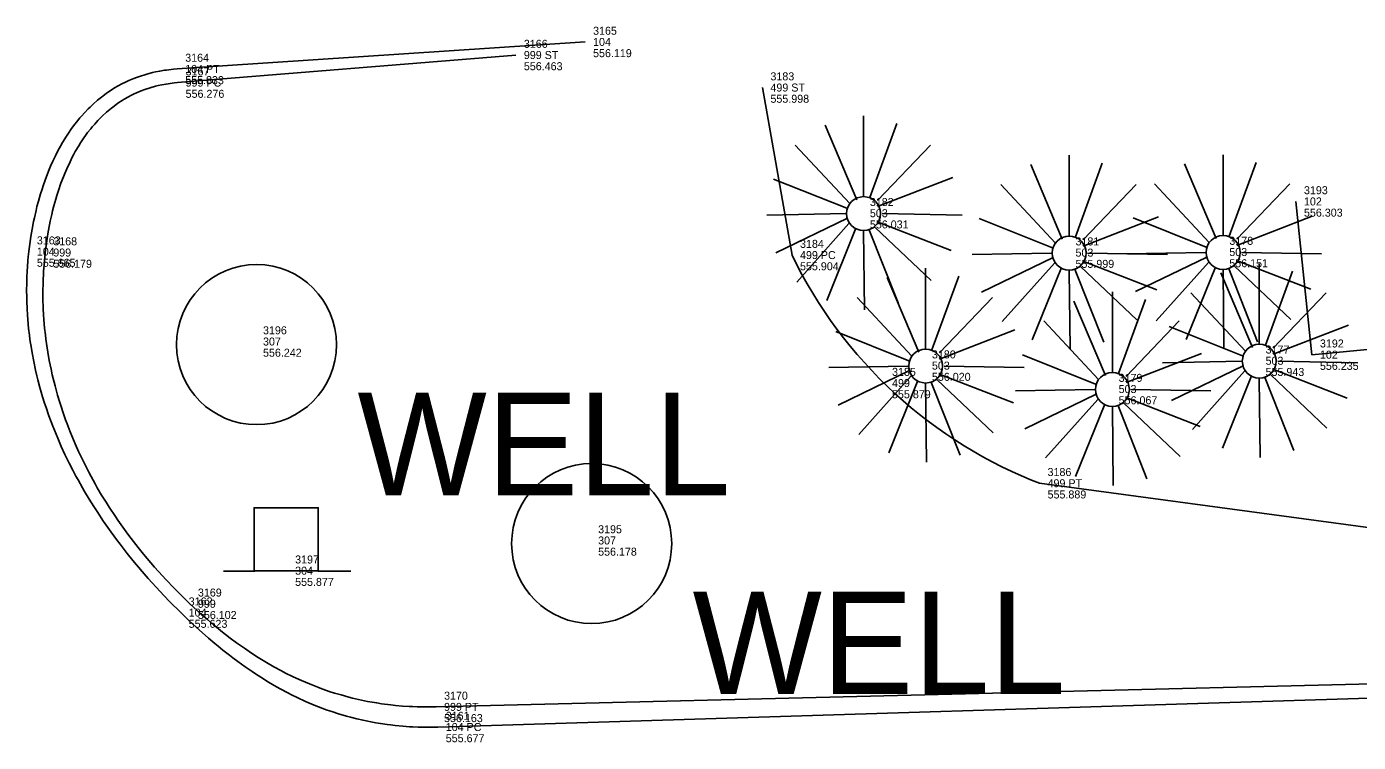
# Model space of a CAD drawing. Extents: x 5447 to 709667, y 4528 to 375505.
# Drawn here: x 708289.04 to 708330.63, y 374261.27 to 374283.63 of the extents above; entities that cross this region are included whole.
import ezdxf

# ---------------------------------------------------------------- set-up
doc = ezdxf.new("R2010")
doc.units = 0
for name, color, linetype in [('SV_BKLN_BKLN', 7, 'Continuous'), ('SV_NODES_ACTIVE_POINT', 7, 'Continuous'), ('SV_NODES_DESCRIPTION', 7, 'Continuous'), ('SV_NODES_ELEVATION', 7, 'Continuous'), ('SV_NODES_PT_NUMBER', 7, 'Continuous'), ('SV_ROAD_BCURB', 7, 'Continuous'), ('SV_ROAD_CONCRD', 7, 'Continuous'), ('SV_SIGN_SIGN', 7, 'Continuous'), ('SV_TREE_TREEVEG', 7, 'Continuous'), ('SV_WATR_WATER_TX', 7, 'Continuous'), ('SV_WATR_WATER_WELL', 7, 'Continuous')]:
    doc.layers.add(name, color=color, linetype=linetype)

msp = doc.modelspace()

# ---------------------------------------------------------------- linework, layer by layer
at = {"layer": 'SV_BKLN_BKLN'}
msp.add_lwpolyline([(708304.315, 374282.741), (708293.751, 374281.879), (708293.65, 374281.87), (708293.584, 374281.862), (708293.454, 374281.844), (708293.389, 374281.834), (708293.263, 374281.811), (708293.139, 374281.784), (708293.057, 374281.764), (708292.898, 374281.719), (708292.724, 374281.662), (708292.611, 374281.619), (708292.537, 374281.589), (708292.393, 374281.525), (708292.287, 374281.473), (708292.218, 374281.436), (708292.083, 374281.36), (708292.017, 374281.319), (708291.888, 374281.235), (708291.764, 374281.145), (708291.683, 374281.083), (708291.63, 374281.04), (708291.526, 374280.952), (708291.399, 374280.835), (708291.318, 374280.754), (708291.264, 374280.699), (708291.161, 374280.586), (708291.085, 374280.498), (708291.036, 374280.439), (708290.941, 374280.317), (708290.894, 374280.254), (708290.805, 374280.127), (708290.718, 374279.997), (708290.663, 374279.908), (708290.556, 374279.726), (708290.499, 374279.622), (708290.462, 374279.551), (708290.39, 374279.409), (708290.288, 374279.19), (708290.225, 374279.041), (708290.184, 374278.941), (708290.107, 374278.738), (708290.027, 374278.505), (708289.978, 374278.349), (708289.946, 374278.243), (708289.887, 374278.031), (708289.846, 374277.871), (708289.821, 374277.764), (708289.773, 374277.548), (708289.751, 374277.44), (708289.711, 374277.223), (708289.675, 374277.006), (708289.654, 374276.861), (708289.617, 374276.572), (708289.6, 374276.411), (708289.59, 374276.304), (708289.578, 374276.162), (708289.572, 374276.091), (708289.565, 374275.984), (708289.558, 374275.843), (708289.554, 374275.772), (708289.548, 374275.561), (708289.545, 374275.42), (708289.546, 374275.141), (708289.555, 374274.828), (708289.565, 374274.621), (708289.575, 374274.483), (708289.598, 374274.209), (708289.62, 374274.004), (708289.637, 374273.868), (708289.675, 374273.598), (708289.696, 374273.464), (708289.744, 374273.196), (708289.797, 374272.931), (708289.837, 374272.755), (708289.864, 374272.638), (708289.923, 374272.405), (708290.003, 374272.113), (708290.061, 374271.92), (708290.101, 374271.791), (708290.186, 374271.537), (708290.253, 374271.347), (708290.299, 374271.221), (708290.396, 374270.971), (708290.446, 374270.847), (708290.55, 374270.6), (708290.66, 374270.356), (708290.735, 374270.195), (708290.787, 374270.087), (708290.893, 374269.875), (708290.985, 374269.696), (708291.048, 374269.578), (708291.177, 374269.344), (708291.243, 374269.228), (708291.378, 374268.998), (708291.518, 374268.77), (708291.614, 374268.62), (708291.81, 374268.323), (708291.885, 374268.213), (708292.039, 374267.994), (708292.196, 374267.779), (708292.303, 374267.637), (708292.521, 374267.356), (708292.688, 374267.149), (708292.802, 374267.013), (708293.033, 374266.744), (708293.15, 374266.611), (708293.389, 374266.351), (708293.633, 374266.095), (708293.798, 374265.928), (708294.135, 374265.602), (708294.375, 374265.379), (708294.497, 374265.269), (708294.681, 374265.107), (708294.868, 374264.949), (708294.962, 374264.871), (708295.152, 374264.718), (708295.248, 374264.642), (708295.393, 374264.531), (708295.588, 374264.386), (708295.686, 374264.315), (708295.835, 374264.21), (708296.062, 374264.058), (708296.266, 374263.926), (708296.368, 374263.862), (708296.524, 374263.768), (708296.761, 374263.632), (708297, 374263.502), (708297.122, 374263.439), (708297.34, 374263.331), (708297.45, 374263.279), (708297.616, 374263.204), (708297.869, 374263.096), (708298.126, 374262.994), (708298.256, 374262.946), (708298.519, 374262.856), (708298.652, 374262.813), (708298.854, 374262.753), (708299.096, 374262.686), (708299.218, 374262.655), (708299.403, 374262.612), (708299.684, 374262.554), (708299.97, 374262.503), (708300.115, 374262.481), (708300.407, 374262.443), (708300.555, 374262.427), (708300.78, 374262.407), (708300.981, 374262.394), (708301.083, 374262.389), (708301.236, 374262.383), (708301.469, 374262.378), (708301.704, 374262.379), (708301.823, 374262.381), (708334.036, 374263.169)], dxfattribs=at)
at = {"layer": 'SV_NODES_ACTIVE_POINT'}
for p, q in [((708306.477, 374283.149), (708306.477, 374283.149)), ((708304.315, 374282.741), (708304.315, 374282.741)), ((708293.738, 374282.306), (708293.738, 374282.306)), ((708293.751, 374281.879), (708293.751, 374281.879)), ((708312.017, 374281.725), (708312.017, 374281.725)), ((708328.681, 374278.168), (708328.681, 374278.168)), ((708289.104, 374276.602), (708289.104, 374276.602)), ((708289.617, 374276.572), (708289.617, 374276.572)), ((708312.941, 374276.493), (708312.941, 374276.493)), ((708329.18, 374273.382), (708329.18, 374273.382)), ((708315.815, 374272.495), (708315.815, 374272.495)), ((708320.673, 374269.366), (708320.673, 374269.366)), ((708293.847, 374265.326), (708293.847, 374265.326)), ((708294.135, 374265.602), (708294.135, 374265.602)), ((708301.823, 374262.381), (708301.823, 374262.381)), ((708301.876, 374261.752), (708301.876, 374261.752))]:
    msp.add_line(p, q, dxfattribs=at)
at = {"layer": 'SV_ROAD_BCURB'}
msp.add_lwpolyline([(708333.977, 374262.747), (708301.876, 374261.752), (708301.752, 374261.748), (708301.505, 374261.747), (708301.262, 374261.751), (708301.102, 374261.757), (708300.996, 374261.763), (708300.785, 374261.778), (708300.55, 374261.799), (708300.396, 374261.817), (708300.293, 374261.83), (708300.09, 374261.859), (708299.939, 374261.884), (708299.839, 374261.902), (708299.641, 374261.941), (708299.543, 374261.962), (708299.348, 374262.007), (708299.155, 374262.056), (708299.027, 374262.091), (708298.775, 374262.166), (708298.565, 374262.234), (708298.426, 374262.282), (708298.334, 374262.315), (708298.152, 374262.384), (708298.017, 374262.438), (708297.749, 374262.552), (708297.485, 374262.673), (708297.312, 374262.758), (708297.197, 374262.817), (708296.97, 374262.938), (708296.843, 374263.008), (708296.593, 374263.154), (708296.347, 374263.306), (708296.184, 374263.41), (708296.077, 374263.482), (708295.864, 374263.628), (708295.628, 374263.797), (708295.472, 374263.913), (708295.369, 374263.992), (708295.165, 374264.152), (708295.014, 374264.275), (708294.914, 374264.358), (708294.715, 374264.527), (708294.421, 374264.786), (708294.228, 374264.963), (708294.1, 374265.083), (708293.847, 374265.326), (708293.501, 374265.673), (708293.331, 374265.85), (708293.08, 374266.119), (708292.832, 374266.393), (708292.711, 374266.532), (708292.471, 374266.813), (708292.354, 374266.956), (708292.18, 374267.171), (708291.953, 374267.463), (708291.842, 374267.611), (708291.678, 374267.835), (708291.518, 374268.061), (708291.439, 374268.175), (708291.234, 374268.482), (708291.134, 374268.637), (708290.987, 374268.872), (708290.845, 374269.109), (708290.776, 374269.228), (708290.64, 374269.469), (708290.574, 374269.59), (708290.477, 374269.773), (708290.366, 374269.991), (708290.311, 374270.101), (708290.232, 374270.267), (708290.116, 374270.517), (708290.006, 374270.769), (708289.953, 374270.896), (708289.85, 374271.152), (708289.801, 374271.28), (708289.73, 374271.474), (708289.64, 374271.734), (708289.597, 374271.865), (708289.535, 374272.062), (708289.449, 374272.36), (708289.386, 374272.597), (708289.357, 374272.716), (708289.315, 374272.896), (708289.257, 374273.166), (708289.205, 374273.439), (708289.182, 374273.576), (708289.14, 374273.851), (708289.122, 374273.989), (708289.098, 374274.197), (708289.071, 374274.476), (708289.061, 374274.616), (708289.048, 374274.827), (708289.04, 374275.039), (708289.037, 374275.146), (708289.035, 374275.43), (708289.037, 374275.573), (708289.043, 374275.788), (708289.053, 374276.004), (708289.06, 374276.112), (708289.077, 374276.33), (708289.087, 374276.439), (708289.104, 374276.602), (708289.144, 374276.915), (708289.167, 374277.071), (708289.207, 374277.305), (708289.251, 374277.54), (708289.276, 374277.657), (708289.329, 374277.889), (708289.358, 374278.005), (708289.404, 374278.179), (708289.47, 374278.408), (708289.506, 374278.521), (708289.562, 374278.691), (708289.652, 374278.942), (708289.739, 374279.161), (708289.785, 374279.27), (708289.857, 374279.43), (708289.932, 374279.588), (708289.971, 374279.667), (708290.052, 374279.821), (708290.094, 374279.897), (708290.159, 374280.01), (708290.28, 374280.205), (708290.342, 374280.301), (708290.44, 374280.442), (708290.541, 374280.579), (708290.594, 374280.646), (708290.701, 374280.778), (708290.756, 374280.842), (708290.841, 374280.936), (708290.958, 374281.058), (708291.018, 374281.117), (708291.11, 374281.204), (708291.252, 374281.329), (708291.369, 374281.424), (708291.428, 374281.469), (708291.519, 374281.536), (708291.659, 374281.632), (708291.804, 374281.722), (708291.877, 374281.765), (708292.029, 374281.847), (708292.106, 374281.885), (708292.224, 374281.94), (708292.386, 374282.009), (708292.468, 374282.04), (708292.594, 374282.085), (708292.723, 374282.126), (708292.788, 374282.145), (708292.966, 374282.191), (708293.057, 374282.212), (708293.195, 374282.239), (708293.336, 374282.263), (708293.407, 374282.273), (708293.553, 374282.29), (708293.626, 374282.297), (708293.738, 374282.306), (708306.477, 374283.149)], dxfattribs=at)
at = {"layer": 'SV_ROAD_CONCRD'}
msp.add_lwpolyline([(708335.829, 374276.915), (708335.998, 374274.037), (708329.18, 374273.382), (708328.681, 374278.168)], dxfattribs=at)
at = {"layer": 'SV_SIGN_SIGN'}
for p, q in [((708295.187, 374266.622), (708296.16, 374266.622)), ((708298.135, 374266.622), (708299.162, 374266.622))]:
    msp.add_line(p, q, dxfattribs=at)
msp.add_lwpolyline([(708296.138, 374266.632), (708298.141, 374266.632), (708298.141, 374268.6), (708296.138, 374268.6)], close=True, dxfattribs=at)
at = {"layer": 'SV_TREE_TREEVEG'}
for p, q in [((708315.177, 374278.317), (708315.177, 374280.839)), ((708316.21, 374280.597), (708315.369, 374278.291)), ((708313.977, 374280.55), (708314.962, 374278.219)), ((708313.038, 374279.926), (708314.745, 374278.099)), ((708315.611, 374278.197), (708317.268, 374279.926)), ((708321.599, 374277.086), (708321.599, 374279.608)), ((708322.632, 374279.366), (708321.791, 374277.06)), ((708325.204, 374279.338), (708326.189, 374277.007)), ((708326.404, 374277.105), (708326.404, 374279.627)), ((708327.437, 374279.385), (708326.596, 374277.079)), ((708320.399, 374279.319), (708321.384, 374276.988)), ((708314.651, 374277.954), (708312.367, 374278.868)), ((708315.611, 374278.005), (708317.964, 374278.915)), ((708319.46, 374278.695), (708321.167, 374276.868)), ((708322.033, 374276.966), (708323.69, 374278.695)), ((708324.265, 374278.714), (708325.972, 374276.887)), ((708326.838, 374276.985), (708328.495, 374278.714)), ((708314.625, 374277.787), (708312.15, 374277.74)), ((708315.753, 374277.787), (708318.251, 374277.74)), ((708322.033, 374276.774), (708324.386, 374277.684)), ((708326.838, 374276.793), (708329.191, 374277.703)), ((708314.673, 374277.643), (708312.44, 374276.562)), ((708314.72, 374277.476), (708313.088, 374275.649)), ((708314.937, 374277.331), (708314.024, 374275.072)), ((708315.343, 374277.306), (708316.257, 374275)), ((708315.536, 374277.356), (708317.29, 374275.696)), ((708315.633, 374277.523), (708317.917, 374276.635)), ((708321.073, 374276.723), (708318.789, 374277.637)), ((708325.878, 374276.742), (708323.594, 374277.656)), ((708315.177, 374277.236), (708315.202, 374274.783)), ((708321.047, 374276.556), (708318.572, 374276.509)), ((708322.175, 374276.556), (708324.673, 374276.509)), ((708325.852, 374276.575), (708323.377, 374276.528)), ((708325.9, 374276.431), (708323.667, 374275.35)), ((708326.98, 374276.575), (708329.478, 374276.528)), ((708317.115, 374273.557), (708317.115, 374276.079)), ((708321.095, 374276.412), (708318.862, 374275.331)), ((708321.142, 374276.245), (708319.51, 374274.418)), ((708321.359, 374276.1), (708320.446, 374273.841)), ((708321.599, 374276.005), (708321.624, 374273.552)), ((708321.765, 374276.075), (708322.679, 374273.769)), ((708321.958, 374276.125), (708323.712, 374274.465)), ((708322.055, 374276.292), (708324.339, 374275.404)), ((708325.947, 374276.264), (708324.315, 374274.437)), ((708326.164, 374276.119), (708325.251, 374273.86)), ((708326.404, 374276.024), (708326.429, 374273.571)), ((708326.57, 374276.094), (708327.484, 374273.788)), ((708326.763, 374276.144), (708328.517, 374274.484)), ((708326.86, 374276.311), (708329.144, 374275.423)), ((708327.536, 374273.709), (708327.536, 374276.231)), ((708315.915, 374275.79), (708316.9, 374273.459)), ((708318.148, 374275.837), (708317.307, 374273.531)), ((708326.336, 374275.942), (708327.321, 374273.611)), ((708328.569, 374275.989), (708327.728, 374273.683)), ((708322.947, 374272.825), (708322.947, 374275.347)), ((708325.397, 374275.318), (708327.104, 374273.491)), ((708327.97, 374273.589), (708329.627, 374275.318)), ((708314.976, 374275.166), (708316.683, 374273.339)), ((708317.549, 374273.437), (708319.206, 374275.166)), ((708321.747, 374275.058), (708322.732, 374272.727)), ((708323.98, 374275.105), (708323.139, 374272.799)), ((708320.808, 374274.434), (708322.515, 374272.607)), ((708323.381, 374272.705), (708325.038, 374274.434)), ((708316.589, 374273.194), (708314.305, 374274.108)), ((708317.549, 374273.245), (708319.902, 374274.155)), ((708327.01, 374273.346), (708324.726, 374274.26)), ((708327.97, 374273.397), (708330.323, 374274.307)), ((708322.421, 374272.462), (708320.137, 374273.376)), ((708323.381, 374272.513), (708325.734, 374273.423)), ((708326.984, 374273.179), (708324.509, 374273.132)), ((708328.112, 374273.179), (708330.61, 374273.132)), ((708316.563, 374273.027), (708314.088, 374272.98)), ((708316.611, 374272.883), (708314.378, 374271.802)), ((708316.658, 374272.716), (708315.026, 374270.889)), ((708317.571, 374272.763), (708319.855, 374271.875)), ((708317.691, 374273.027), (708320.189, 374272.98)), ((708327.032, 374273.035), (708324.799, 374271.954)), ((708327.079, 374272.868), (708325.447, 374271.041)), ((708327.296, 374272.723), (708326.383, 374270.464)), ((708327.702, 374272.698), (708328.616, 374270.392)), ((708327.895, 374272.748), (708329.649, 374271.088)), ((708327.992, 374272.915), (708330.276, 374272.027)), ((708316.875, 374272.571), (708315.962, 374270.312)), ((708317.115, 374272.476), (708317.14, 374270.023)), ((708317.281, 374272.546), (708318.195, 374270.24)), ((708317.474, 374272.596), (708319.228, 374270.936)), ((708322.395, 374272.295), (708319.92, 374272.248)), ((708323.523, 374272.295), (708326.021, 374272.248)), ((708327.536, 374272.628), (708327.561, 374270.175)), ((708322.443, 374272.151), (708320.21, 374271.07)), ((708322.49, 374271.984), (708320.858, 374270.157)), ((708323.306, 374271.864), (708325.06, 374270.204)), ((708323.403, 374272.031), (708325.687, 374271.143)), ((708322.707, 374271.839), (708321.794, 374269.58)), ((708322.947, 374271.744), (708322.972, 374269.291)), ((708323.113, 374271.814), (708324.027, 374269.508))]:
    msp.add_line(p, q, dxfattribs=at)
msp.add_lwpolyline([(708312.017, 374281.725), (708312.941, 374276.493), (708313.092, 374276.19), (708313.25, 374275.891), (708313.416, 374275.595), (708313.588, 374275.304), (708313.767, 374275.016), (708313.952, 374274.733), (708314.145, 374274.454), (708314.344, 374274.18), (708314.549, 374273.911), (708314.761, 374273.646), (708314.978, 374273.387), (708315.202, 374273.133), (708315.432, 374272.884), (708315.668, 374272.641), (708315.909, 374272.403), (708316.156, 374272.171), (708316.408, 374271.945), (708316.666, 374271.725), (708316.928, 374271.511), (708317.196, 374271.304), (708317.468, 374271.103), (708317.746, 374270.908), (708318.027, 374270.72), (708318.313, 374270.539), (708318.603, 374270.364), (708318.898, 374270.196), (708319.196, 374270.036), (708319.498, 374269.882), (708319.803, 374269.736), (708320.112, 374269.597), (708320.424, 374269.465), (708320.673, 374269.366), (708333.243, 374267.674)], dxfattribs=at)
for centre in [(708315.177, 374277.787), (708321.599, 374276.556), (708326.404, 374276.575), (708317.115, 374273.027), (708327.536, 374273.179), (708322.947, 374272.295)]:
    msp.add_circle(centre, 0.53, dxfattribs=at)
at = {"layer": 'SV_WATR_WATER_WELL'}
for centre in [(708296.216, 374273.696), (708306.683, 374267.482)]:
    msp.add_circle(centre, 2.5, dxfattribs=at)

# ---------------------------------------------------------------- texts
at = {"layer": 'SV_NODES_DESCRIPTION'}
for s, p in [('104', (708306.727, 374283.024)), ('999 ST', (708304.565, 374282.616)), ('104 PT', (708293.988, 374282.181)), ('999 PC', (708294.001, 374281.754)), ('499 ST', (708312.267, 374281.6)), ('102', (708328.931, 374278.043)), ('503', (708315.373, 374277.675)), ('104', (708289.354, 374276.477)), ('999', (708289.867, 374276.447)), ('499 PC', (708313.191, 374276.368)), ('503', (708321.795, 374276.444)), ('503', (708326.6, 374276.463)), ('307', (708296.418, 374273.668)), ('102', (708329.43, 374273.257)), ('503', (708317.311, 374272.915)), ('503', (708327.732, 374273.067)), ('499', (708316.065, 374272.37)), ('503', (708323.143, 374272.183)), ('499 PT', (708320.923, 374269.241)), ('307', (708306.885, 374267.454)), ('304', (708297.421, 374266.51)), ('999', (708294.385, 374265.477)), ('104', (708294.097, 374265.201)), ('999 PT', (708302.073, 374262.256)), ('104 PC', (708302.126, 374261.627))]:
    msp.add_text(s, height=0.25, dxfattribs=at).set_placement(p)
at = {"layer": 'SV_NODES_ELEVATION'}
for s, p in [('556.119', (708306.727, 374282.674)), ('556.463', (708304.565, 374282.266)), ('555.833', (708293.988, 374281.831)), ('556.276', (708294.001, 374281.404)), ('555.998', (708312.267, 374281.25)), ('556.303', (708328.931, 374277.693)), ('556.031', (708315.373, 374277.325)), ('555.665', (708289.354, 374276.127)), ('556.179', (708289.867, 374276.097)), ('555.904', (708313.191, 374276.018)), ('555.999', (708321.795, 374276.094)), ('556.151', (708326.6, 374276.113)), ('556.242', (708296.418, 374273.318)), ('556.235', (708329.43, 374272.907)), ('556.020', (708317.311, 374272.565)), ('555.943', (708327.732, 374272.717)), ('555.879', (708316.065, 374272.02)), ('556.067', (708323.143, 374271.833)), ('555.889', (708320.923, 374268.891)), ('556.178', (708306.885, 374267.104)), ('555.877', (708297.421, 374266.16)), ('556.102', (708294.385, 374265.127)), ('555.623', (708294.097, 374264.851)), ('556.163', (708302.073, 374261.906)), ('555.677', (708302.126, 374261.277))]:
    msp.add_text(s, height=0.25, dxfattribs=at).set_placement(p)
at = {"layer": 'SV_NODES_PT_NUMBER'}
for s, p in [('3165', (708306.727, 374283.374)), ('3166', (708304.565, 374282.966)), ('3164', (708293.988, 374282.531)), ('3167', (708294.001, 374282.104)), ('3183', (708312.267, 374281.95)), ('3193', (708328.931, 374278.393)), ('3182', (708315.373, 374278.025)), ('3163', (708289.354, 374276.827)), ('3168', (708289.867, 374276.797)), ('3184', (708313.191, 374276.718)), ('3181', (708321.795, 374276.794)), ('3178', (708326.6, 374276.813)), ('3196', (708296.418, 374274.018)), ('3180', (708317.311, 374273.265)), ('3177', (708327.732, 374273.417)), ('3192', (708329.43, 374273.607)), ('3185', (708316.065, 374272.72)), ('3179', (708323.143, 374272.533)), ('3186', (708320.923, 374269.591)), ('3195', (708306.885, 374267.804)), ('3197', (708297.421, 374266.86)), ('3169', (708294.385, 374265.827)), ('3162', (708294.097, 374265.551)), ('3170', (708302.073, 374262.606)), ('3161', (708302.126, 374261.977))]:
    msp.add_text(s, height=0.25, dxfattribs=at).set_placement(p)
at = {"layer": 'SV_WATR_WATER_TX'}
for p in [(708299.368, 374268.993), (708309.835, 374262.779)]:
    msp.add_text('WELL', height=3.2, dxfattribs=at).set_placement(p)

doc.saveas('drawing.dxf')
